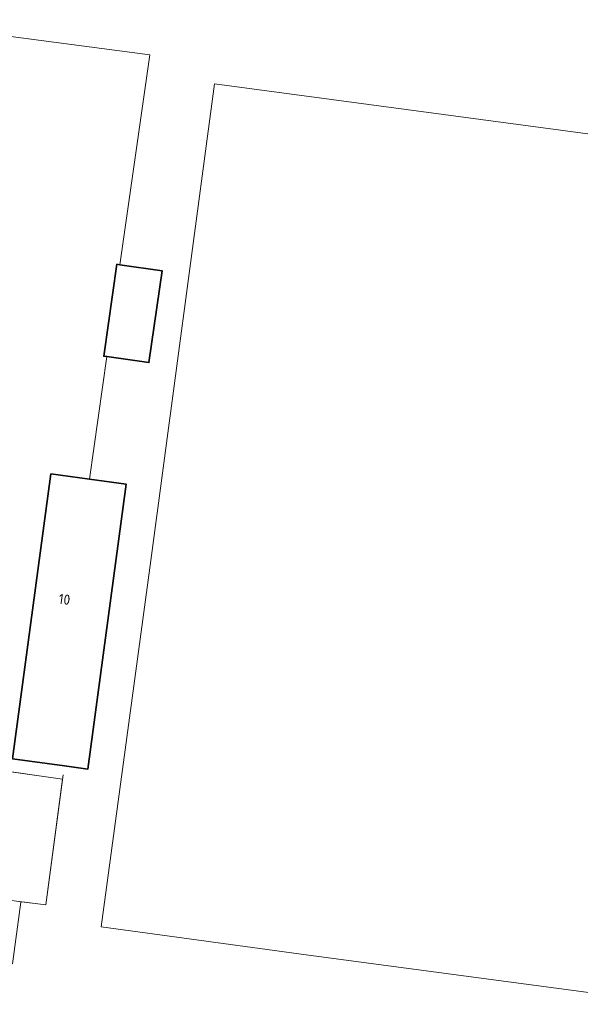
# Model space of a CAD drawing. Extents: x 150256 to 156914, y 461459 to 469481.
# Tile 693 of 731: x 154862 to 154936, y 467770 to 467900. Entities that reach past the tile are written whole.
import ezdxf
from ezdxf.enums import TextEntityAlignment as Align

# ---------------------------------------------------------------- set-up
doc = ezdxf.new("R2010")
doc.units = 0
doc.header["$LTSCALE"] = 0.75
for name, color, linetype, lineweight in [('B-RO-IE-TERREINAFSCHEIDING_KUNSTMATIG_HEKWERK-G', 251, 'IE-TERREINAFSCHEIDING-KUNSTMATIG', 18), ('B-RO-OG-BEBOUWING-GV', 6, 'CONTINUOUS', 35), ('B-RO-OG-BEBOUWING-T18', 1, 'CONTINUOUS', 18), ('B-RO-OG-TERREIN_ONBEGROEID-GV', 251, 'CONTINUOUS', 18)]:
    doc.layers.add(name, color=color, linetype=linetype, lineweight=lineweight)
doc.styles.add('NLCS-ISO-M200-T18', font='NLCS-ISO.ttf', dxfattribs={"height": 360})
doc.linetypes.add('IE-TERREINAFSCHEIDING-KUNSTMATIG', pattern='A,4,[82,NLCS.SHX,S=0.75,R=90,X=0,Y=0],4,-2', length=10)

msp = doc.modelspace()

# ---------------------------------------------------------------- linework, layer by layer
at = {"layer": 'B-RO-IE-TERREINAFSCHEIDING_KUNSTMATIG_HEKWERK-G'}
for points in [[(154879.258, 467895.791), (154844.011, 467900.438)], [(154879.258, 467895.791), (154844.011, 467900.438)], [(154875.293, 467867.897), (154879.258, 467895.791)], [(154875.293, 467867.897), (154879.258, 467895.791)], [(154901.015, 467776.128), (154949.127, 467769.677), (154964.181, 467881.708), (154887.869, 467891.934), (154879.394, 467828.626)], [(154901.015, 467776.128), (154949.127, 467769.677), (154964.181, 467881.708), (154887.869, 467891.934), (154879.394, 467828.626)], [(154871.246, 467839.422), (154873.558, 467855.688)], [(154871.246, 467839.422), (154873.558, 467855.688)], [(154901.015, 467776.128), (154872.8, 467779.968), (154879.394, 467828.626)], [(154901.015, 467776.128), (154872.8, 467779.968), (154879.394, 467828.626)], [(154867.665, 467799.591), (154860.485, 467800.607)], [(154867.665, 467799.591), (154860.485, 467800.607)], [(154861.889, 467783.346), (154865.45, 467782.872), (154867.77, 467800.141)], [(154861.889, 467783.346), (154865.45, 467782.872), (154867.77, 467800.141)], [(154838.036, 467778.304), (154844.383, 467777.286), (154845.003, 467777.44), (154848.277, 467776.918), (154848.633, 467776.649), (154861.04, 467775.05), (154862.152, 467783.256)], [(154838.036, 467778.304), (154844.383, 467777.286), (154845.003, 467777.44), (154848.277, 467776.918), (154848.633, 467776.649), (154861.04, 467775.05), (154862.152, 467783.256)]]:
    msp.add_lwpolyline(points, dxfattribs=at)
at = {"layer": 'B-RO-OG-BEBOUWING-GV'}
for points in [[(154875.293, 467867.897), (154874.898, 467867.953), (154873.159, 467855.745), (154873.558, 467855.688), (154879.158, 467854.89), (154880.897, 467867.098)], [(154875.293, 467867.897), (154874.898, 467867.953), (154873.159, 467855.745), (154873.558, 467855.688), (154879.158, 467854.89), (154880.897, 467867.098)], [(154867.93, 467801.331), (154871.039, 467800.914), (154876.124, 467838.758), (154871.246, 467839.422), (154866.137, 467840.117), (154861.045, 467802.256)], [(154867.93, 467801.331), (154871.039, 467800.914), (154876.124, 467838.758), (154871.246, 467839.422), (154866.137, 467840.117), (154861.045, 467802.256)]]:
    msp.add_lwpolyline(points, close=True, dxfattribs=at)
at = {"layer": 'B-RO-OG-TERREIN_ONBEGROEID-GV'}
msp.add_lwpolyline([(154867.696, 467799.587), (154867.665, 467799.591), (154858.084, 467800.946), (154858.081, 467800.928), (154855.801, 467784.184), (154859.643, 467783.624), (154861.889, 467783.346), (154861.969, 467783.335), (154865.45, 467782.872)], close=True, dxfattribs=at)
msp.add_lwpolyline([(154867.696, 467799.587), (154867.665, 467799.591), (154858.084, 467800.946), (154858.081, 467800.928), (154855.801, 467784.184), (154859.643, 467783.624), (154861.889, 467783.346), (154861.969, 467783.335), (154865.45, 467782.872)], close=True, dxfattribs=at)

# ---------------------------------------------------------------- texts
at = {"layer": 'B-RO-OG-BEBOUWING-T18', "style": 'NLCS-ISO-M200-T18'}
msp.add_text('10', height=1.35, rotation=352.4, dxfattribs=at).set_placement((154867.933, 467823.458), align=Align.MIDDLE)
msp.add_text('10', height=1.35, rotation=352.4, dxfattribs=at).set_placement((154867.933, 467823.458), align=Align.MIDDLE)

doc.saveas('drawing.dxf')
